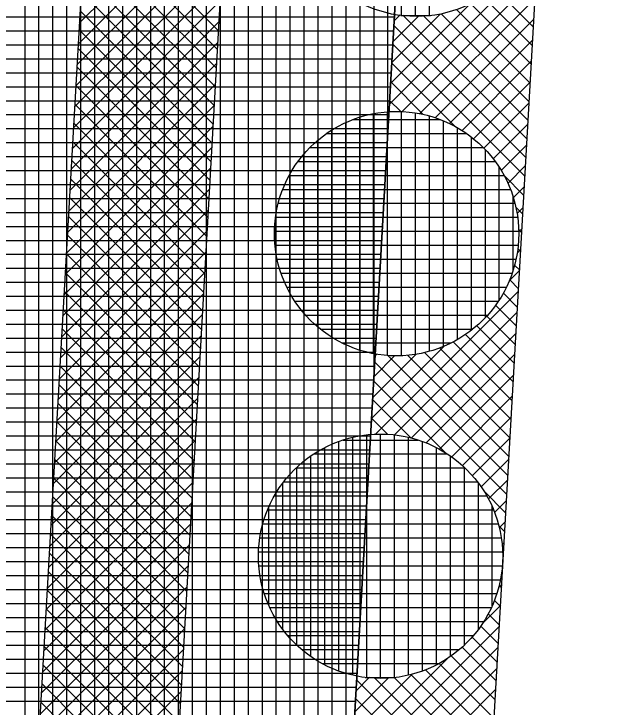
# Model space of a CAD drawing. Extents: x -565346 to -564154, y -1097386 to -1095620.
# Drawn here: x -564277.75 to -564269.15, y -1096895.68 to -1096885.75 of the extents above; entities that cross this region are included whole.
import ezdxf

# ---------------------------------------------------------------- set-up
doc = ezdxf.new("R2010")
doc.units = 0
for name, color, linetype in [('Vrstva 13', 7, 'Continuous'), ('Vrstva 41', 7, 'Continuous'), ('Vrstva 42', 7, 'Continuous'), ('Vrstva 43', 7, 'Continuous'), ('Vrstva 44', 7, 'Continuous')]:
    doc.layers.add(name, color=color, linetype=linetype)

msp = doc.modelspace()

# ---------------------------------------------------------------- linework, layer by layer
at = {"layer": 'Vrstva 13'}
msp.add_line((-564277.71, -1097016.43), (-564269.4, -1096869.98), dxfattribs=at)
at = {"layer": 'Vrstva 41'}
msp.add_lwpolyline([(-564261.2736, -1096726.8397), (-564263.271, -1096726.726), (-564271.397, -1096869.867), (-564273.472, -1096906.437), (-564271.4751, -1096906.5503), (-564269.4, -1096869.98)], close=True, dxfattribs=at)
at = {"layer": 'Vrstva 42'}
for p, q in [((-564274.6891, -1096883.7553), (-564276.8125, -1096885.8787)), ((-564274.7061, -1096884.0552), (-564276.8295, -1096886.1786)), ((-564276.7113, -1096884.0954), (-564274.8159, -1096885.9908)), ((-564274.7231, -1096884.355), (-564276.8466, -1096886.4785)), ((-564276.7265, -1096884.3631), (-564274.8311, -1096886.2585)), ((-564274.7401, -1096884.6549), (-564276.8636, -1096886.7783)), ((-564276.7417, -1096884.6307), (-564274.8463, -1096886.5261)), ((-564276.7569, -1096884.8984), (-564274.8615, -1096886.7938)), ((-564274.7571, -1096884.9547), (-564276.8806, -1096887.0782)), ((-564270.2478, -1096884.9214), (-564272.3717, -1096887.0453)), ((-564276.7721, -1096885.166), (-564274.8767, -1096887.0614)), ((-564274.7742, -1096885.2546), (-564276.8976, -1096887.3781)), ((-564270.2648, -1096885.2213), (-564272.1915, -1096887.148)), ((-564270.8654, -1096885.3768), (-564270.3054, -1096885.9367)), ((-564276.7873, -1096885.4337), (-564274.8919, -1096887.3291)), ((-564271.0277, -1096885.4972), (-564270.3206, -1096886.2043)), ((-564274.7912, -1096885.5544), (-564276.9146, -1096887.6779)), ((-564270.2818, -1096885.5211), (-564271.937, -1096887.1763)), ((-564271.2076, -1096885.6002), (-564270.3358, -1096886.472)), ((-564271.2114, -1096885.6021), (-564272.3547, -1096886.7454)), ((-564271.4065, -1096885.6841), (-564270.351, -1096886.7397)), ((-564276.8024, -1096885.7013), (-564274.9071, -1096887.5967)), ((-564271.6414, -1096885.7493), (-564272.3377, -1096886.4456)), ((-564271.9575, -1096885.7826), (-564272.3207, -1096886.1457)), ((-564272.2174, -1096885.7596), (-564272.3036, -1096885.8459)), ((-564272.1751, -1096885.764), (-564270.3966, -1096887.5426)), ((-564271.8781, -1096885.7782), (-564270.3814, -1096887.275)), ((-564271.6265, -1096885.747), (-564270.3662, -1096887.0073)), ((-564274.8082, -1096885.8543), (-564276.9317, -1096887.9778)), ((-564270.2989, -1096885.821), (-564271.712, -1096887.2342)), ((-564276.8176, -1096885.969), (-564274.9222, -1096887.8644)), ((-564272.3075, -1096885.9145), (-564270.4117, -1096887.8103)), ((-564274.8252, -1096886.1542), (-564276.9487, -1096888.2776)), ((-564272.3227, -1096886.1821), (-564270.4269, -1096888.0779)), ((-564270.3159, -1096886.1208), (-564271.5109, -1096887.3159)), ((-564276.8328, -1096886.2366), (-564274.9374, -1096888.1321)), ((-564274.8422, -1096886.454), (-564276.9657, -1096888.5775)), ((-564272.3379, -1096886.4498), (-564271.4312, -1096887.3565)), ((-564270.3329, -1096886.4207), (-564271.3291, -1096887.4169)), ((-564276.848, -1096886.5043), (-564274.9526, -1096888.3997)), ((-564274.8592, -1096886.7539), (-564276.9827, -1096888.8774)), ((-564276.8632, -1096886.7719), (-564274.9678, -1096888.6674)), ((-564272.3531, -1096886.7174), (-564271.8843, -1096887.1863)), ((-564270.3499, -1096886.7206), (-564271.1647, -1096887.5354)), ((-564272.3683, -1096886.9851), (-564272.2062, -1096887.1472)), ((-564274.8762, -1096887.0537), (-564276.9998, -1096889.1772)), ((-564276.8784, -1096887.0396), (-564274.983, -1096888.935)), ((-564270.3669, -1096887.0204), (-564271.0168, -1096887.6702)), ((-564274.8933, -1096887.3536), (-564277.0168, -1096889.4771)), ((-564276.8936, -1096887.3072), (-564274.9982, -1096889.2027)), ((-564270.3839, -1096887.3203), (-564270.8843, -1096887.8206)), ((-564276.9088, -1096887.5749), (-564275.0134, -1096889.4703)), ((-564274.9103, -1096887.6534), (-564277.0338, -1096889.777)), ((-564270.401, -1096887.6201), (-564270.7684, -1096887.9876)), ((-564276.924, -1096887.8425), (-564275.0285, -1096889.738)), ((-564274.9273, -1096887.9533), (-564277.0508, -1096890.0768)), ((-564270.418, -1096887.92), (-564270.6701, -1096888.1721)), ((-564270.7265, -1096888.0612), (-564270.4421, -1096888.3456)), ((-564276.9392, -1096888.1102), (-564275.0437, -1096890.0056)), ((-564274.9443, -1096888.2532), (-564277.0678, -1096890.3767)), ((-564270.435, -1096888.2198), (-564270.5932, -1096888.3781)), ((-564276.9544, -1096888.3778), (-564275.0589, -1096890.2733)), ((-564274.9613, -1096888.553), (-564277.0849, -1096890.6766)), ((-564270.5563, -1096888.5143), (-564270.4573, -1096888.6132)), ((-564270.452, -1096888.5197), (-564270.54, -1096888.6077)), ((-564276.9696, -1096888.6455), (-564275.0741, -1096890.541)), ((-564274.9783, -1096888.8529), (-564277.1019, -1096890.9764)), ((-564270.5172, -1096888.8362), (-564270.4725, -1096888.8809)), ((-564270.469, -1096888.8196), (-564270.5155, -1096888.8661)), ((-564276.9848, -1096888.9131), (-564275.0893, -1096890.8086)), ((-564274.9953, -1096889.1527), (-564277.1189, -1096891.2763)), ((-564270.486, -1096889.1194), (-564270.5387, -1096889.1721)), ((-564270.5287, -1096889.1075), (-564270.4877, -1096889.1486)), ((-564277, -1096889.1808), (-564275.1045, -1096891.0763)), ((-564270.5753, -1096889.3438), (-564270.5029, -1096889.4162)), ((-564275.0124, -1096889.4526), (-564277.1359, -1096891.5762)), ((-564277.0151, -1096889.4484), (-564275.1197, -1096891.3439)), ((-564270.503, -1096889.4193), (-564270.6498, -1096889.566)), ((-564270.646, -1096889.5559), (-564270.5181, -1096889.6839)), ((-564275.0294, -1096889.7524), (-564277.1529, -1096891.876)), ((-564277.0303, -1096889.7161), (-564275.1349, -1096891.6116)), ((-564270.5201, -1096889.7191), (-564272.569, -1096891.7681)), ((-564270.7371, -1096889.7476), (-564270.5332, -1096889.9515)), ((-564270.8467, -1096889.9209), (-564270.5484, -1096890.2192)), ((-564275.0464, -1096890.0523), (-564277.17, -1096892.1759)), ((-564277.0455, -1096889.9837), (-564275.15, -1096891.8792)), ((-564270.5371, -1096890.019), (-564272.2946, -1096891.7765)), ((-564270.9747, -1096890.0757), (-564270.5636, -1096890.4868)), ((-564277.0607, -1096890.2514), (-564275.1652, -1096892.1469)), ((-564271.1185, -1096890.2148), (-564270.5788, -1096890.7545)), ((-564275.0634, -1096890.3522), (-564277.187, -1096892.4757)), ((-564270.5541, -1096890.3188), (-564272.057, -1096891.8218)), ((-564271.2781, -1096890.338), (-564270.594, -1096891.0221)), ((-564271.4552, -1096890.4437), (-564270.6092, -1096891.2898)), ((-564277.0759, -1096890.519), (-564275.1804, -1096892.4145)), ((-564271.592, -1096890.5082), (-564272.6269, -1096891.5431)), ((-564271.6511, -1096890.5307), (-564270.6244, -1096891.5575)), ((-564275.0804, -1096890.652), (-564277.204, -1096892.7756)), ((-564271.9859, -1096890.6193), (-564272.6099, -1096891.2433)), ((-564272.2907, -1096890.6412), (-564272.5929, -1096890.9434)), ((-564272.5468, -1096890.6145), (-564272.5759, -1096890.6436)), ((-564272.4006, -1096890.6297), (-564270.6699, -1096892.3604)), ((-564272.1118, -1096890.6357), (-564270.6547, -1096892.0928)), ((-564271.8675, -1096890.5972), (-564270.6396, -1096891.8251)), ((-564270.5711, -1096890.6187), (-564271.8439, -1096891.8915)), ((-564272.5809, -1096890.7323), (-564270.6851, -1096892.6281)), ((-564277.0911, -1096890.7867), (-564275.1956, -1096892.6822)), ((-564275.0974, -1096890.9519), (-564277.221, -1096893.0755)), ((-564270.5881, -1096890.9186), (-564271.6512, -1096891.9816)), ((-564277.1063, -1096891.0543), (-564275.2108, -1096892.9499)), ((-564272.5961, -1096890.9999), (-564271.5592, -1096892.0368)), ((-564275.1144, -1096891.2517), (-564277.238, -1096893.3753)), ((-564270.6051, -1096891.2184), (-564271.4769, -1096892.0902)), ((-564277.1215, -1096891.322), (-564275.226, -1096893.2175)), ((-564272.6113, -1096891.2676), (-564272.0571, -1096891.8218)), ((-564275.1314, -1096891.5516), (-564277.2551, -1096893.6752)), ((-564272.6265, -1096891.5353), (-564272.3922, -1096891.7696)), ((-564270.6221, -1096891.5183), (-564271.3204, -1096892.2166)), ((-564277.1367, -1096891.5896), (-564275.2412, -1096893.4852)), ((-564275.1485, -1096891.8514), (-564277.2721, -1096893.9751)), ((-564270.6392, -1096891.8181), (-564271.1805, -1096892.3595)), ((-564277.1519, -1096891.8573), (-564275.2563, -1096893.7528)), ((-564275.1655, -1096892.1513), (-564277.2891, -1096894.2749)), ((-564277.1671, -1096892.1249), (-564275.2715, -1096894.0205)), ((-564270.6562, -1096892.118), (-564271.0564, -1096892.5182)), ((-564275.1825, -1096892.4511), (-564277.3061, -1096894.5748)), ((-564277.1823, -1096892.3926), (-564275.2867, -1096894.2881)), ((-564270.6732, -1096892.4178), (-564270.9498, -1096892.6944)), ((-564271.0168, -1096892.5792), (-564270.7003, -1096892.8957)), ((-564277.1975, -1096892.6602), (-564275.3019, -1096894.5558)), ((-564270.6902, -1096892.7177), (-564270.8618, -1096892.8893)), ((-564275.1995, -1096892.751), (-564277.3232, -1096894.8747)), ((-564277.2127, -1096892.9279), (-564275.3171, -1096894.8235)), ((-564270.7072, -1096893.0176), (-564270.7943, -1096893.1046)), ((-564275.2165, -1096893.0509), (-564277.3402, -1096895.1745)), ((-564270.8018, -1096893.0771), (-564270.7155, -1096893.1634)), ((-564277.2278, -1096893.1955), (-564275.3323, -1096895.0911)), ((-564270.7242, -1096893.3174), (-564270.7532, -1096893.3463)), ((-564275.2335, -1096893.3507), (-564277.3572, -1096895.4744)), ((-564270.7496, -1096893.4122), (-564270.7307, -1096893.431)), ((-564277.243, -1096893.4632), (-564275.3475, -1096895.3588)), ((-564270.7412, -1096893.6173), (-564270.7501, -1096893.6262)), ((-564275.2505, -1096893.6506), (-564277.3742, -1096895.7742)), ((-564277.2582, -1096893.7308), (-564275.3627, -1096895.6264)), ((-564270.7537, -1096893.6909), (-564270.7459, -1096893.6987)), ((-564270.7583, -1096893.9171), (-564270.8054, -1096893.9643)), ((-564270.7964, -1096893.931), (-564270.7611, -1096893.9663)), ((-564275.2676, -1096893.9504), (-564277.3912, -1096896.0741)), ((-564277.2734, -1096893.9985), (-564275.3778, -1096895.8941)), ((-564270.7753, -1096894.217), (-564271.0349, -1096894.4766)), ((-564270.8645, -1096894.1458), (-564270.7762, -1096894.234)), ((-564275.2846, -1096894.2503), (-564277.4083, -1096896.374)), ((-564277.2886, -1096894.2661), (-564275.393, -1096896.1617)), ((-564270.9531, -1096894.34), (-564270.7914, -1096894.5017)), ((-564277.3038, -1096894.5338), (-564275.4082, -1096896.4294)), ((-564270.7923, -1096894.5169), (-564272.9162, -1096896.6407)), ((-564271.0603, -1096894.5157), (-564270.8066, -1096894.7693)), ((-564275.3016, -1096894.5501), (-564277.4253, -1096896.6738)), ((-564271.1849, -1096894.6739), (-564270.8218, -1096895.037)), ((-564277.319, -1096894.8014), (-564275.4234, -1096896.697)), ((-564270.8093, -1096894.8167), (-564272.7685, -1096896.7759)), ((-564271.3255, -1096894.8161), (-564270.837, -1096895.3046)), ((-564275.3186, -1096894.85), (-564277.4423, -1096896.9737)), ((-564271.5314, -1096894.9731), (-564272.8991, -1096896.3409)), ((-564271.4829, -1096894.9416), (-564270.8522, -1096895.5723)), ((-564277.3342, -1096895.0691), (-564275.4386, -1096896.9647)), ((-564270.8263, -1096895.1166), (-564272.5108, -1096896.801)), ((-564271.6576, -1096895.0497), (-564270.8674, -1096895.8399)), ((-564275.3356, -1096895.1499), (-564277.4593, -1096897.2736)), ((-564272.0437, -1096895.2026), (-564272.8821, -1096896.041)), ((-564272.0647, -1096895.2083), (-564270.8977, -1096896.3752)), ((-564271.8509, -1096895.1392), (-564270.8826, -1096896.1076)), ((-564272.3818, -1096895.2579), (-564272.8651, -1096895.7411)), ((-564272.6541, -1096895.2473), (-564272.8481, -1096895.4413)), ((-564272.8391, -1096895.2824), (-564270.9433, -1096897.1782)), ((-564272.5841, -1096895.2546), (-564270.9281, -1096896.9106)), ((-564272.3031, -1096895.2528), (-564270.9129, -1096896.6429)), ((-564277.3494, -1096895.3367), (-564275.4538, -1096897.2324)), ((-564270.8433, -1096895.4164), (-564272.2818, -1096896.8549)), ((-564275.3526, -1096895.4497), (-564277.4763, -1096897.5734)), ((-564277.3646, -1096895.6044), (-564275.469, -1096897.5)), ((-564272.8543, -1096895.5501), (-564270.9585, -1096897.4459))]:
    msp.add_line(p, q, dxfattribs=at)
msp.add_lwpolyline([(-564265.767, -1096726.584), (-564267.764, -1096726.471), (-564277.965, -1096906.182), (-564275.968, -1096906.295), (-564273.893, -1096869.725)], close=True, dxfattribs=at)
at = {"layer": 'Vrstva 43'}
for p, q in [((-564272.39, -1096887.3754), (-564272.39, -1096763.8494)), ((-564272.59, -1096890.8988), (-564272.59, -1096767.3724)), ((-564272.79, -1096894.4222), (-564272.79, -1096770.8954)), ((-564272.99, -1096897.9456), (-564272.99, -1096774.4185)), ((-564273.19, -1096901.469), (-564273.19, -1096777.9415)), ((-564273.39, -1096904.9924), (-564273.39, -1096781.4646)), ((-564273.59, -1096931.4706), (-564273.59, -1096784.9876)), ((-564273.79, -1096931.4592), (-564273.79, -1096788.5106)), ((-564273.99, -1096931.4479), (-564273.99, -1096792.0337)), ((-564274.19, -1096931.4366), (-564274.19, -1096795.5567)), ((-564274.39, -1096931.4252), (-564274.39, -1096799.0797)), ((-564274.59, -1096931.4139), (-564274.59, -1096802.6028)), ((-564274.79, -1096931.4026), (-564274.79, -1096806.1258)), ((-564274.99, -1096933.1937), (-564274.99, -1096809.6488)), ((-564275.19, -1096936.7165), (-564275.19, -1096813.1719)), ((-564275.39, -1096940.2394), (-564275.39, -1096816.6949)), ((-564275.59, -1096943.7622), (-564275.59, -1096820.218)), ((-564275.79, -1096947.285), (-564275.79, -1096823.741)), ((-564275.99, -1096950.8079), (-564275.99, -1096827.264)), ((-564276.19, -1096954.3307), (-564276.19, -1096830.7871)), ((-564276.39, -1096957.8536), (-564276.39, -1096834.3101)), ((-564276.59, -1096961.3764), (-564276.59, -1096837.8331)), ((-564276.79, -1096964.8993), (-564276.79, -1096841.3562)), ((-564276.99, -1096968.4221), (-564276.99, -1096844.8792)), ((-564277.19, -1096971.9449), (-564277.19, -1096848.4023)), ((-564277.39, -1096975.4678), (-564277.39, -1096851.9253)), ((-564277.59, -1096978.9906), (-564277.59, -1096855.4483)), ((-564279.312, -1096885.79), (-564272.3, -1096885.79)), ((-564279.3234, -1096885.99), (-564272.3114, -1096885.99)), ((-564279.3347, -1096886.19), (-564272.3227, -1096886.19)), ((-564279.346, -1096886.39), (-564272.3341, -1096886.39)), ((-564279.3574, -1096886.59), (-564272.3454, -1096886.59)), ((-564279.3687, -1096886.79), (-564272.3568, -1096886.79)), ((-564279.3801, -1096886.99), (-564272.3681, -1096886.99)), ((-564279.3914, -1096887.19), (-564272.3795, -1096887.19)), ((-564279.4028, -1096887.39), (-564272.3908, -1096887.39)), ((-564279.4141, -1096887.59), (-564272.4022, -1096887.59)), ((-564279.4255, -1096887.79), (-564272.4135, -1096887.79)), ((-564279.4368, -1096887.99), (-564272.4249, -1096887.99)), ((-564279.4482, -1096888.19), (-564272.4362, -1096888.19)), ((-564279.4595, -1096888.39), (-564272.4476, -1096888.39)), ((-564279.4709, -1096888.59), (-564272.4589, -1096888.59)), ((-564279.4822, -1096888.79), (-564272.4703, -1096888.79)), ((-564279.4936, -1096888.99), (-564272.4816, -1096888.99)), ((-564279.5049, -1096889.19), (-564272.493, -1096889.19)), ((-564279.5163, -1096889.39), (-564272.5044, -1096889.39)), ((-564279.5276, -1096889.59), (-564272.5157, -1096889.59)), ((-564279.539, -1096889.79), (-564272.5271, -1096889.79)), ((-564279.5503, -1096889.99), (-564272.5384, -1096889.99)), ((-564279.5617, -1096890.19), (-564272.5498, -1096890.19)), ((-564279.573, -1096890.39), (-564272.5611, -1096890.39)), ((-564279.5844, -1096890.59), (-564272.5725, -1096890.59)), ((-564279.5957, -1096890.79), (-564272.5838, -1096890.79)), ((-564279.6071, -1096890.99), (-564272.5952, -1096890.99)), ((-564279.6184, -1096891.19), (-564272.6065, -1096891.19)), ((-564279.6298, -1096891.39), (-564272.6179, -1096891.39)), ((-564279.6411, -1096891.59), (-564272.6292, -1096891.59)), ((-564279.6524, -1096891.79), (-564272.6406, -1096891.79)), ((-564279.6638, -1096891.99), (-564272.6519, -1096891.99)), ((-564279.6751, -1096892.19), (-564272.6633, -1096892.19)), ((-564279.6865, -1096892.39), (-564272.6746, -1096892.39)), ((-564279.6978, -1096892.59), (-564272.686, -1096892.59)), ((-564279.7092, -1096892.79), (-564272.6973, -1096892.79)), ((-564279.7205, -1096892.99), (-564272.7087, -1096892.99)), ((-564279.7319, -1096893.19), (-564272.7201, -1096893.19)), ((-564279.7432, -1096893.39), (-564272.7314, -1096893.39)), ((-564279.7546, -1096893.59), (-564272.7428, -1096893.59)), ((-564279.7659, -1096893.79), (-564272.7541, -1096893.79)), ((-564279.7773, -1096893.99), (-564272.7655, -1096893.99)), ((-564279.7886, -1096894.19), (-564272.7768, -1096894.19)), ((-564279.8, -1096894.39), (-564272.7882, -1096894.39)), ((-564279.8113, -1096894.59), (-564272.7995, -1096894.59)), ((-564279.8227, -1096894.79), (-564272.8109, -1096894.79)), ((-564279.834, -1096894.99), (-564272.8222, -1096894.99)), ((-564279.8454, -1096895.19), (-564272.8336, -1096895.19)), ((-564279.8567, -1096895.39), (-564272.8449, -1096895.39)), ((-564279.8681, -1096895.59), (-564272.8563, -1096895.59))]:
    msp.add_line(p, q, dxfattribs=at)
msp.add_lwpolyline([(-564272.8992, -1096931.5097), (-564271.4751, -1096906.5503), (-564273.472, -1096906.437), (-564263.271, -1096726.726), (-564261.2736, -1096726.8397), (-564260.1405, -1096706.8718)], dxfattribs=at)
at = {"layer": 'Vrstva 44'}
for p, q in [((-564272.2, -1096882.2992), (-564272.2, -1096885.7708)), ((-564272, -1096882.2855), (-564272, -1096885.7827)), ((-564271.8, -1096882.2942), (-564271.8, -1096885.7722)), ((-564272.2058, -1096885.77), (-564271.7809, -1096885.77)), ((-564272.6, -1096887.1772), (-564272.6, -1096890.6104)), ((-564272.4, -1096887.1496), (-564272.4, -1096890.637)), ((-564272.2, -1096887.1469), (-564272.2, -1096890.6412)), ((-564272, -1096887.1666), (-564272, -1096890.6229)), ((-564272.8921, -1096887.26), (-564271.6455, -1096887.26)), ((-564272.8, -1096887.2294), (-564272.8, -1096890.5593)), ((-564271.8, -1096887.2093), (-564271.8, -1096890.5799)), ((-564271.6, -1096887.2765), (-564271.6, -1096890.5102)), ((-564273, -1096887.3072), (-564273, -1096890.4808)), ((-564271.4, -1096887.3756), (-564271.4, -1096890.4126)), ((-564273.266, -1096887.46), (-564271.2661, -1096887.46)), ((-564273.2, -1096887.4141), (-564273.2, -1096890.3735)), ((-564273.4, -1096887.5634), (-564273.4, -1096890.225)), ((-564271.2, -1096887.5088), (-564271.2, -1096890.2802)), ((-564273.5047, -1096887.66), (-564271.0268, -1096887.66)), ((-564273.6, -1096887.7629), (-564273.6, -1096890.0268)), ((-564271, -1096887.6891), (-564271, -1096890.0996)), ((-564273.678, -1096887.86), (-564270.8571, -1096887.86)), ((-564270.8, -1096887.9422), (-564270.8, -1096889.8458)), ((-564273.8029, -1096888.06), (-564270.7289, -1096888.06)), ((-564273.8, -1096888.0545), (-564273.8, -1096889.735)), ((-564273.8958, -1096888.26), (-564270.6376, -1096888.26)), ((-564270.6, -1096888.3614), (-564270.6, -1096889.4214)), ((-564273.9615, -1096888.46), (-564270.5732, -1096888.46)), ((-564274, -1096888.6627), (-564274, -1096889.1339)), ((-564273.9997, -1096888.66), (-564270.5332, -1096888.66)), ((-564274.0144, -1096888.86), (-564270.5175, -1096888.86)), ((-564274.0067, -1096889.06), (-564270.5261, -1096889.06)), ((-564273.9765, -1096889.26), (-564270.5573, -1096889.26)), ((-564273.9224, -1096889.46), (-564270.6123, -1096889.46)), ((-564273.8382, -1096889.66), (-564270.6932, -1096889.66)), ((-564273.7239, -1096889.86), (-564270.8096, -1096889.86)), ((-564273.5699, -1096890.06), (-564270.9624, -1096890.06)), ((-564273.3599, -1096890.26), (-564271.1754, -1096890.26)), ((-564273.0454, -1096890.46), (-564271.4872, -1096890.46)), ((-564273.0317, -1096891.85), (-564271.9576, -1096891.85)), ((-564272.9, -1096891.8133), (-564272.9, -1096895.2162)), ((-564272.7, -1096891.7779), (-564272.7, -1096895.2516)), ((-564272.5, -1096891.7652), (-564272.5, -1096895.2625)), ((-564272.3, -1096891.7754), (-564272.3, -1096895.251)), ((-564272.1, -1096891.8111), (-564272.1, -1096895.2169)), ((-564273.1, -1096891.8727), (-564273.1, -1096895.1548)), ((-564271.9, -1096891.8709), (-564271.9, -1096895.1588)), ((-564273.4526, -1096892.05), (-564271.5389, -1096892.05)), ((-564273.3, -1096891.9606), (-564273.3, -1096895.0685)), ((-564271.7, -1096891.9572), (-564271.7, -1096895.0708)), ((-564273.5, -1096892.0829), (-564273.5, -1096894.9453)), ((-564271.5, -1096892.0769), (-564271.5, -1096894.9505)), ((-564273.7052, -1096892.25), (-564271.2877, -1096892.25)), ((-564273.7, -1096892.2446), (-564273.7, -1096894.7837)), ((-564271.3, -1096892.239), (-564271.3, -1096894.7898)), ((-564273.8836, -1096892.45), (-564271.1095, -1096892.45)), ((-564273.9, -1096892.4704), (-564273.9, -1096894.5566)), ((-564271.1, -1096892.4625), (-564271.1, -1096894.5684)), ((-564274.0168, -1096892.65), (-564270.9755, -1096892.65)), ((-564274.1, -1096892.8177), (-564274.1, -1096894.2123)), ((-564270.9, -1096892.7991), (-564270.9, -1096894.2269)), ((-564274.1132, -1096892.85), (-564270.8786, -1096892.85)), ((-564274.1822, -1096893.05), (-564270.811, -1096893.05)), ((-564274.2262, -1096893.25), (-564270.7681, -1096893.25)), ((-564274.2439, -1096893.45), (-564270.7482, -1096893.45)), ((-564274.2391, -1096893.65), (-564270.7523, -1096893.65)), ((-564274.2118, -1096893.85), (-564270.7806, -1096893.85)), ((-564274.161, -1096894.05), (-564270.8325, -1096894.05)), ((-564274.0832, -1096894.25), (-564270.9099, -1096894.25)), ((-564273.9726, -1096894.45), (-564271.019, -1096894.45)), ((-564273.8272, -1096894.65), (-564271.1674, -1096894.65)), ((-564273.624, -1096894.85), (-564271.3688, -1096894.85)), ((-564273.3322, -1096895.05), (-564271.6618, -1096895.05)), ((-564272.7164, -1096895.25), (-564272.2911, -1096895.25))]:
    msp.add_line(p, q, dxfattribs=at)
for centre in [(-564271.9859, -1096884.0341), (-564272.2666, -1096888.8941), (-564272.4963, -1096893.5141)]:
    msp.add_circle(centre, 1.75, dxfattribs=at)

doc.saveas('drawing.dxf')
